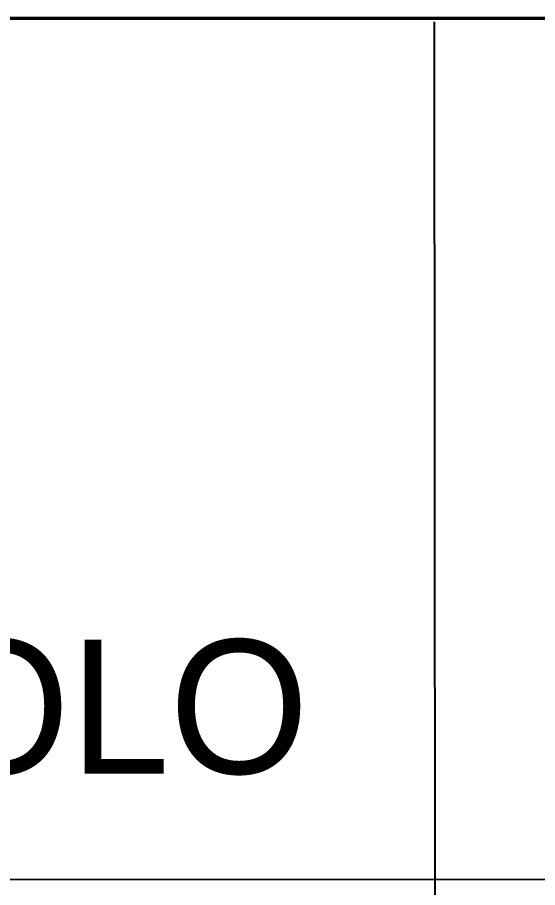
# Model space of a CAD drawing. Extents: x 553962 to 842807, y 8883888 to 9032388.
# Drawn here: x 810850 to 813277, y 8897334 to 8901393 of the extents above; entities that cross this region are included whole.
import ezdxf
from ezdxf.enums import TextEntityAlignment as Align

# ---------------------------------------------------------------- set-up
doc = ezdxf.new("R2010")
doc.units = 0
doc.header["$LTSCALE"] = 200
doc.layers.add('4', color=7, linetype='Continuous', lineweight=25)

msp = doc.modelspace()

# ---------------------------------------------------------------- linework, layer by layer
at = {"layer": '4', "lineweight": 40}
for p, q in [((796549.8, 8901392.8), (840297.3, 8901390.3)), ((796549.8, 8901392.8), (840297.3, 8901390.3)), ((812794.8, 8901372.8), (812804.8, 8886372.8)), ((812794.8, 8901372.8), (812804.8, 8886372.8)), ((796552.3, 8897362.8), (840302.3, 8897390.3)), ((796552.3, 8897362.8), (840302.3, 8897390.3))]:
    msp.add_line(p, q, dxfattribs=at)
at = {"layer": '4', "lineweight": 53}
msp.add_line((796557.3, 8901387.8), (840307.3, 8901387.8), dxfattribs=at)
msp.add_line((796557.3, 8901387.8), (840307.3, 8901387.8), dxfattribs=at)

# ---------------------------------------------------------------- texts
at = {"layer": '4'}
msp.add_text('TECNOSOLO', height=625, dxfattribs=at).set_placement((809586.1, 8897865.3), align=Align.CENTER)
msp.add_text('TECNOSOLO', height=625, dxfattribs=at).set_placement((809586.1, 8897865.3), align=Align.CENTER)

doc.saveas('drawing.dxf')
